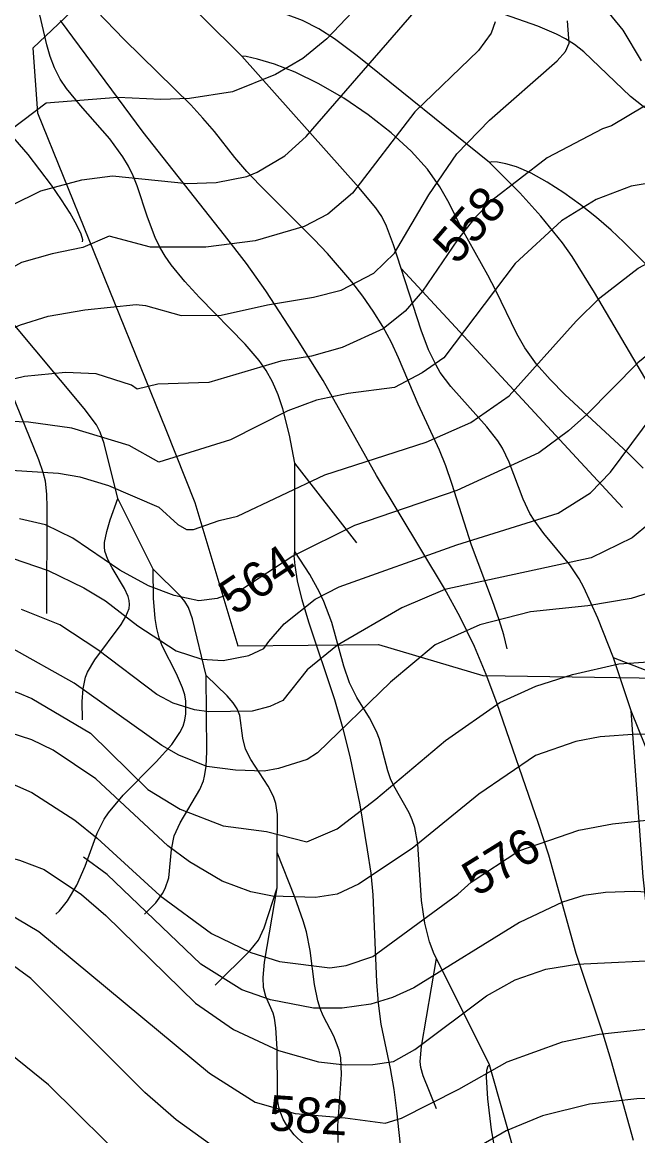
# Model space of a CAD drawing. Extents: x -709584 to -702006, y -1161789 to -1157496.
# Drawn here: x -709254 to -709080.2, y -1161487.1 to -1161172.4 of the extents above; entities that cross this region are included whole.
import ezdxf

# ---------------------------------------------------------------- set-up
doc = ezdxf.new("R2010")
doc.units = 0
for name, color, linetype in [('103_hranice KÚ', 7, 'Continuous'), ('120_vrstevnice hlavní', 7, 'Continuous'), ('121_vrstevnice hlavní_popis', 7, 'Continuous'), ('122_vrstevnice základní', 7, 'Continuous'), ('411_akumulovaný odtok', 7, 'Continuous')]:
    doc.layers.add(name, color=color, linetype=linetype)

msp = doc.modelspace()

# ---------------------------------------------------------------- linework, layer by layer
at = {"layer": '103_hranice KÚ'}
msp.add_lwpolyline([(-709234.65, -1161164.22), (-709251.02, -1161179.72), (-709249.63, -1161198), (-709213.45, -1161287.54), (-709205.25, -1161308.17), (-709193.08, -1161348.59), (-709153.37, -1161348.24), (-709123.88, -1161357.03), (-709060.82, -1161357.99), (-709012.33, -1161388.76), (-708982.87, -1161433.3), (-708962.39, -1161456.22), (-708937.82, -1161486.79), (-708920.55, -1161485.93), (-708896.6, -1161465.8)], dxfattribs=at)
at = {"layer": '120_vrstevnice hlavní'}
for points in [[(-709157.13, -1161165.64), (-709167.98, -1161177.06), (-709174.77, -1161182.7), (-709182.44, -1161187.19), (-709194.59, -1161192.1), (-709206.74, -1161193.98), (-709214.84, -1161194.27), (-709226.99, -1161193.7), (-709247.24, -1161195.29), (-709260.84, -1161205.56), (-709304.52, -1161234.92)], [(-709059.93, -1161213.66), (-709067.3, -1161216.26), (-709082.06, -1161218.72), (-709091.89, -1161222.48), (-709101.73, -1161228.55), (-709114.75, -1161240.56), (-709134.95, -1161267.22), (-709141, -1161271.45), (-709148.82, -1161275.61), (-709161.92, -1161277.32), (-709170.87, -1161279.18), (-709178.97, -1161282.22), (-709195.17, -1161290.46), (-709215.42, -1161296.68), (-709223.81, -1161292.05), (-709240.01, -1161287.14), (-709252.16, -1161285.4), (-709260.26, -1161285.11), (-709268.36, -1161285.69), (-709280.51, -1161287.86), (-709332.87, -1161304.06), (-709361.7, -1161310.62)], [(-709073.96, -1161332.7), (-709082.06, -1161335.3), (-709094.21, -1161337.33), (-709110.41, -1161339.06), (-709124.78, -1161342.73), (-709137.38, -1161348.36), (-709149.98, -1161358.88), (-709170.58, -1161378.84), (-709173.47, -1161380.72), (-709181.57, -1161383.32), (-709185.62, -1161384.05), (-709193.72, -1161383.76), (-709201.82, -1161382.75), (-709209.78, -1161379.56), (-709214.55, -1161376.81), (-709239.28, -1161359.17), (-709257.08, -1161349.19)], [(-709194.3, -1161457.09), (-709181.57, -1161463.02), (-709170.29, -1161466.21), (-709162.77, -1161467.07), (-709154.96, -1161466.93), (-709149.17, -1161466.06), (-709143.1, -1161462.73), (-709122.85, -1161447.55), (-709114.75, -1161443.06), (-709106.07, -1161440.03), (-709097.39, -1161438.58), (-709069.98, -1161437.27), (-709048.5, -1161438.87), (-709040.4, -1161438.87), (-709035.77, -1161438.14), (-709027.09, -1161435.25), (-709018.99, -1161430.91), (-709008, -1161423.25), (-708980.66, -1161401.26), (-708953.61, -1161382.78)], [(-709361.7, -1161421.07), (-709359.48, -1161419.92), (-709346.47, -1161415.58), (-709329.11, -1161410.95), (-709313.78, -1161405.6), (-709301.63, -1161402.85), (-709286.01, -1161402.85), (-709275.59, -1161403.57), (-709254.76, -1161409.22), (-709247.82, -1161411.82), (-709237.26, -1161418.91), (-709230.32, -1161424.84), (-709205, -1161449.57), (-709194.3, -1161457.09)]]:
    msp.add_lwpolyline(points, dxfattribs=at)
at = {"layer": '122_vrstevnice základní'}
for points in [[(-709103.32, -1161151.46), (-709084.37, -1161174.6), (-709079.16, -1161183.28)], [(-709301.34, -1161249.82), (-709282.24, -1161239.69), (-709256.93, -1161224.07), (-709248.69, -1161220.02), (-709237.12, -1161216.98), (-709228.44, -1161215.83), (-709207.32, -1161218), (-709199.22, -1161217.71), (-709190.54, -1161215.97), (-709187.65, -1161214.81), (-709179.84, -1161210.19), (-709173.76, -1161204.69), (-709136.44, -1161161.58)], [(-709085.53, -1161353.67), (-709067.3, -1161352.52), (-709054.29, -1161350.34), (-709040.98, -1161342.97), (-709033.17, -1161336.6), (-709017.55, -1161322.28), (-709002.36, -1161311.15), (-708979.56, -1161298.5), (-708953.32, -1161286.56), (-708942.76, -1161279.9), (-708935.96, -1161273.68), (-708930.9, -1161267.9), (-708926.42, -1161260.52), (-708906.75, -1161216.55), (-708905.3, -1161209.61), (-708905.73, -1161205.27), (-708908.05, -1161201.22), (-708911.9, -1161197.74), (-708913.69, -1161197.02), (-708935.96, -1161188.05), (-708958.82, -1161176.92), (-708979.36, -1161163.9)], [(-709296.13, -1161276.14), (-709254.47, -1161257.92), (-709246.66, -1161255.46), (-709236.25, -1161253.72), (-709221.78, -1161252.13), (-709219.18, -1161252.42), (-709209.05, -1161255.31), (-709197.77, -1161255.17), (-709184.75, -1161252.28), (-709171.74, -1161250.11), (-709163.93, -1161248.08), (-709154.67, -1161243.31), (-709148.88, -1161237.67), (-709139.19, -1161221.18), (-709131.23, -1161209.61), (-709121.98, -1161200.06), (-709102.89, -1161183.28), (-709100.57, -1161180.68), (-709099.56, -1161178.36), (-709099.99, -1161172)], [(-709120.39, -1161172.29), (-709121.54, -1161175.47), (-709125.16, -1161180.39), (-709143.1, -1161197.75), (-709160.74, -1161220.74), (-709167.69, -1161226.67)], [(-709078.3, -1161196.15), (-709087.55, -1161201.65), (-709090.16, -1161202.52), (-709105.78, -1161210.76), (-709121.4, -1161222.77), (-709126.17, -1161227.69), (-709131.09, -1161233.91), (-709140.93, -1161248.37), (-709145.84, -1161254.01), (-709152.06, -1161259.07), (-709163.64, -1161264.28), (-709172.31, -1161266.74), (-709180.99, -1161268.19), (-709201.24, -1161274.26), (-709215.71, -1161274.7), (-709221.49, -1161276.14), (-709223.08, -1161274.99), (-709233.07, -1161271.8), (-709241.74, -1161271.37), (-709253.32, -1161272.53), (-709261.99, -1161274.55)], [(-709257.08, -1161299), (-709243.77, -1161299.86), (-709237.69, -1161300.88), (-709229.59, -1161303.34), (-709215.42, -1161309.41), (-709210.07, -1161314.33), (-709207.61, -1161315.78), (-709205.58, -1161315.78), (-709198.35, -1161313.17), (-709193.14, -1161312.02), (-709168.55, -1161300.3), (-709139.91, -1161291.04), (-709127.33, -1161285.54), (-709116.48, -1161278.02), (-709097.53, -1161256.91), (-709090.88, -1161250.25), (-709080.03, -1161241.86), (-709068.46, -1161235.79), (-709055.44, -1161231.74), (-709047.63, -1161230.15), (-709039.96, -1161227.54), (-709037.36, -1161225.52), (-709034.9, -1161221.18)], [(-709167.69, -1161226.67), (-709174.34, -1161230.15), (-709188.23, -1161234.2), (-709202.11, -1161235.93), (-709217.73, -1161235.93), (-709229.45, -1161232.89), (-709236.83, -1161236.08), (-709245.5, -1161237.81), (-709254.18, -1161240.27), (-709281.09, -1161255.17), (-709299.17, -1161263.99), (-709321.88, -1161272.96), (-709336.92, -1161278.02), (-709361.7, -1161283.61)], [(-709067.59, -1161258.5), (-709080.18, -1161268.62), (-709094.5, -1161283.23), (-709099.7, -1161287.86), (-709108.09, -1161294.08), (-709131.23, -1161304.78), (-709160.16, -1161314.62), (-709177.52, -1161323.3), (-709191.99, -1161332.7), (-709198.93, -1161335.3), (-709204.14, -1161335.88), (-709211.08, -1161334.43), (-709218.31, -1161331.69), (-709226.41, -1161327.2), (-709239.72, -1161318.23), (-709247.38, -1161314.47), (-709254.76, -1161312.74)], [(-709256.79, -1161323.88), (-709246.66, -1161327.35), (-709236.54, -1161332.27), (-709230.46, -1161335.88), (-709221.35, -1161342.97), (-709210.5, -1161350.06), (-709203.27, -1161352.37), (-709197.19, -1161352.8), (-709189.96, -1161351.36), (-709185.75, -1161349.38), (-709184.32, -1161347.45), (-709179.98, -1161342.39), (-709171.3, -1161335.45), (-709164.5, -1161331.98), (-709131.23, -1161320.11), (-709102.6, -1161311.15), (-709093.48, -1161305.36), (-709087.84, -1161299.57), (-709075.84, -1161283.38), (-709069.62, -1161277.3), (-709061.23, -1161270.94)], [(-709071.79, -1161309.84), (-709081.77, -1161318.09), (-709093.34, -1161323.73), (-709134.68, -1161332.75), (-709146.78, -1161337.89), (-709164.93, -1161348.41), (-709173.47, -1161355.41), (-709180.41, -1161364.09), (-709184.03, -1161365.82), (-709189.09, -1161367.12), (-709201.24, -1161367.27), (-709205.29, -1161366.69), (-709211.37, -1161364.81), (-709216, -1161362.35), (-709232.63, -1161349.77), (-709243.33, -1161342.68), (-709254.18, -1161338.34)], [(-709361.7, -1161376.48), (-709307.7, -1161360.76), (-709292.08, -1161357.87), (-709284.27, -1161357.14), (-709265.46, -1161358.88), (-709255.34, -1161361.77), (-709251.29, -1161363.51), (-709234.66, -1161373.34), (-709218.46, -1161389.25), (-709209.34, -1161394.75), (-709197.19, -1161399.52), (-709185.04, -1161401.11), (-709173.62, -1161404.01), (-709165.08, -1161400.39), (-709154.09, -1161392), (-709134.42, -1161375.37), (-709119.08, -1161364.67), (-709108.96, -1161360.04), (-709098.55, -1161356.71), (-709085.53, -1161353.67)], [(-709057.76, -1161374.5), (-709080.32, -1161373.63), (-709090.73, -1161374.36), (-709097.68, -1161375.66), (-709108.99, -1161379.66), (-709125.02, -1161390.56), (-709143.82, -1161405.89), (-709159.01, -1161416.01), (-709165.08, -1161418.76), (-709171.16, -1161419.78), (-709183.31, -1161419.34), (-709189.38, -1161418.18), (-709197.48, -1161415.15), (-709206.74, -1161409.65), (-709212.82, -1161405.17), (-709233.21, -1161386.22), (-709245.21, -1161378.12), (-709251.29, -1161375.22), (-709257.37, -1161373.2)], [(-709259.39, -1161386.51), (-709251.29, -1161390.12), (-709239.14, -1161397.93), (-709232.78, -1161403), (-709215.13, -1161419.2), (-709200.52, -1161429.9), (-709189.38, -1161435.25), (-709181.28, -1161437.86), (-709167.11, -1161439.59), (-709162.48, -1161439.01), (-709154.96, -1161436.41), (-709130.95, -1161418.76), (-709127.19, -1161415.44), (-709113.76, -1161406.55), (-709096.81, -1161400.68), (-709087.26, -1161398.95), (-709077.72, -1161397.93)], [(-709176.94, -1161480.81), (-709162.77, -1161481.97), (-709151.49, -1161483.56), (-709146.86, -1161482.12), (-709130.66, -1161473.87), (-709117.06, -1161466.21), (-709101.44, -1161460.56), (-709091.02, -1161458.4), (-709078.01, -1161456.95), (-709040.11, -1161456.37), (-709034.61, -1161455.21), (-709023.62, -1161450.87), (-709016.82, -1161447.26), (-709010.17, -1161442.77), (-708971.84, -1161408.06), (-708959.83, -1161398.8), (-708949.47, -1161391.43)], [(-709060.94, -1161419.05), (-709081.19, -1161418.04), (-709089.29, -1161418.33), (-709095.36, -1161419.2), (-709101.44, -1161421.08), (-709113.59, -1161426.86), (-709143.39, -1161445.23), (-709149.46, -1161447.98), (-709155.54, -1161449.86), (-709163.64, -1161451.02), (-709171.74, -1161451.02), (-709183.89, -1161448.7), (-709191.99, -1161445.81), (-709203.56, -1161438.58), (-709230.03, -1161413.27), (-709236.68, -1161408.35)], [(-709361.7, -1161435.66), (-709355.43, -1161431.2), (-709335.47, -1161422.38), (-709325.35, -1161419.05), (-709308.86, -1161415.72), (-709301.05, -1161415), (-709289.77, -1161415.15), (-709275.59, -1161416.88), (-709261.42, -1161422.23), (-709249.27, -1161429.32), (-709201.1, -1161469.39), (-709188.23, -1161477.63), (-709176.94, -1161480.81)], [(-708985.58, -1161436.7), (-709004.38, -1161460.56), (-709010.02, -1161465.19), (-709015.38, -1161468.52), (-709024.49, -1161472.86), (-709029.7, -1161474.3), (-709038.37, -1161475.61), (-709080.46, -1161476.65), (-709093.82, -1161478.11), (-709107.04, -1161481.47), (-709117.35, -1161485.73), (-709138.9, -1161498.17), (-709148.59, -1161504.82), (-709156.4, -1161504.82), (-709179.84, -1161499.76), (-709192.85, -1161494.56), (-709198.06, -1161491.52), (-709210.5, -1161482.55), (-709219.32, -1161474.88), (-709251.58, -1161442.63), (-709258.52, -1161437.57)], [(-709062.09, -1161498.17), (-709085.53, -1161497.02), (-709091.89, -1161497.74), (-709101.44, -1161499.91), (-709114.17, -1161504.39), (-709141.36, -1161516.4), (-709151.34, -1161522.62), (-709153.8, -1161523.49), (-709164.21, -1161521.17), (-709182.44, -1161518.57), (-709195.46, -1161513.65), (-709205.87, -1161508.44), (-709216.14, -1161501.79), (-709222.36, -1161496.58), (-709246.52, -1161472.72), (-709257.37, -1161463.89)]]:
    msp.add_lwpolyline(points, dxfattribs=at)
at = {"layer": '411_akumulovaný odtok'}
for p, q in [((-709084.49, -1161309.5), (-709146.99, -1161242)), ((-709159.49, -1161319.5), (-709176.99, -1161297)), ((-709176.99, -1161322), (-709176.99, -1161297)), ((-709216.99, -1161327), (-709226.99, -1161307)), ((-709081.99, -1161367), (-709086.99, -1161352)), ((-709181.99, -1161417), (-709181.99, -1161407)), ((-709121.99, -1161467), (-709136.99, -1161437))]:
    msp.add_line(p, q, dxfattribs=at)
for points in [[(-709191.99, -1161182), (-709225.43, -1161148.69), (-709228.12, -1161145.8), (-709229.62, -1161143.83), (-709230.16, -1161142.76), (-709230.43, -1161141.47), (-709230.38, -1161140.14), (-709230.08, -1161138.74), (-709229.06, -1161135.95), (-709226.99, -1161132)], [(-709121.99, -1161212), (-709159.43, -1161181.87), (-709165.82, -1161177.13), (-709170.24, -1161174.28), (-709174.85, -1161171.94), (-709179.64, -1161170.1), (-709194.47, -1161165.5), (-709199.28, -1161163.82), (-709203.82, -1161161.77), (-709205.91, -1161160.5), (-709207.81, -1161159.01), (-709209.57, -1161157.33), (-709212.85, -1161153.5), (-709218.37, -1161145.58), (-709226.99, -1161132)], [(-709116.99, -1161349.5), (-709117.97, -1161345.55), (-709119.29, -1161341.25), (-709121.14, -1161335.89), (-709127.1, -1161320.16), (-709132.69, -1161302.72), (-709134.4, -1161297.72), (-709136.19, -1161293.29), (-709142.17, -1161280.3), (-709147.71, -1161267.2), (-709149.68, -1161262.89), (-709152.1, -1161258.43), (-709154.83, -1161254.09), (-709157.79, -1161249.86), (-709160.94, -1161245.73), (-709167.73, -1161237.79), (-709171.5, -1161233.82), (-709186.92, -1161218.47), (-709190.55, -1161214.58), (-709193.96, -1161210.59), (-709199.67, -1161203.28), (-709202.93, -1161199.48), (-709206.41, -1161195.78), (-709225.21, -1161177.32), (-709240.82, -1161161)], [(-709076.99, -1161197), (-709077.48, -1161196.87), (-709078.6, -1161196.19), (-709082.23, -1161193.38), (-709095.41, -1161180.8), (-709098.06, -1161178.67), (-709100.55, -1161177.08), (-709103.08, -1161175.76), (-709108.39, -1161173.49), (-709130.66, -1161165.63)], [(-709176.99, -1161297), (-709178.47, -1161289.09), (-709180.41, -1161281.62), (-709181.74, -1161277.74), (-709183.33, -1161274.03), (-709185.13, -1161270.79), (-709187.05, -1161268.02), (-709191.04, -1161263.41), (-709203.9, -1161250.15), (-709208.06, -1161245.66), (-709211.89, -1161240.99), (-709213.61, -1161238.55), (-709215.14, -1161236.01), (-709216.46, -1161233.26), (-709218.61, -1161227.49), (-709221.53, -1161218.67), (-709222.66, -1161215.81), (-709223.97, -1161213.05), (-709225.55, -1161210.4), (-709229.25, -1161205.4), (-709237.54, -1161195.92), (-709241.47, -1161191.12), (-709243.24, -1161188.49), (-709244.85, -1161185.32), (-709246.04, -1161182.13), (-709247.03, -1161178.75), (-709249.96, -1161166.29)], [(-709236.99, -1161234.5), (-709236.9, -1161233.87), (-709237.35, -1161232.32), (-709238.54, -1161229.71), (-709240.4, -1161226.4), (-709242.84, -1161222.57), (-709245.73, -1161218.41), (-709252.3, -1161209.8), (-709259, -1161202.02), (-709262.06, -1161198.88), (-709268.17, -1161193.28), (-709271.36, -1161190.7), (-709281.17, -1161183.3), (-709287.43, -1161178.18), (-709290.32, -1161175.43), (-709292.64, -1161172.88), (-709294.81, -1161170.22)], [(-709081.32, -1161488.43), (-709087.68, -1161465.81), (-709089.95, -1161458.35), (-709097.58, -1161435.56), (-709105.28, -1161407.75), (-709108.17, -1161398.81), (-709119.99, -1161364.77), (-709122.95, -1161356.72), (-709126.23, -1161348.81), (-709130.27, -1161340.53), (-709134.73, -1161332.42), (-709153.91, -1161300.49), (-709169, -1161273.61), (-709176.24, -1161262.05), (-709185.14, -1161248.35), (-709190.65, -1161240.61), (-709196.82, -1161232.59), (-709219.79, -1161203.49), (-709243.2, -1161171.92)], [(-709146.99, -1161242), (-709149.12, -1161235.31), (-709151.09, -1161230.06), (-709152.47, -1161227.29), (-709154.14, -1161224.84), (-709158.94, -1161219.1), (-709191.99, -1161182)], [(-709078.63, -1161298.43), (-709082.98, -1161294.12), (-709100.77, -1161277.61), (-709104.9, -1161273.38), (-709108.71, -1161268.99), (-709112.06, -1161264.37), (-709114.34, -1161260.46), (-709120.27, -1161248.19), (-709122.52, -1161243.88), (-709129.62, -1161231.05), (-709133.81, -1161222.9), (-709136.08, -1161218.93), (-709139.54, -1161213.93), (-709144.1, -1161208.82), (-709149.8, -1161203.62), (-709156.28, -1161198.54), (-709163.2, -1161193.85), (-709170.19, -1161189.77), (-709176.92, -1161186.51), (-709182.78, -1161184.25), (-709187.55, -1161182.8), (-709190.77, -1161182.08), (-709191.99, -1161182)], [(-709067.96, -1161250.7), (-709084.12, -1161234.51), (-709087.69, -1161231.17), (-709091.82, -1161227.6), (-709096.33, -1161224.02), (-709101.03, -1161220.61), (-709105.74, -1161217.57), (-709110.27, -1161215.08), (-709114.43, -1161213.29), (-709117.39, -1161212.39), (-709119.75, -1161211.94), (-709121.34, -1161211.83), (-709121.99, -1161212)], [(-709011.99, -1161374.5), (-709012, -1161372.72), (-709012.34, -1161370.8), (-709012.96, -1161368.37), (-709014.06, -1161365.16), (-709022.16, -1161346.39), (-709023.81, -1161343), (-709025.85, -1161339.54), (-709028.03, -1161336.43), (-709032.81, -1161330.36), (-709037.92, -1161324.42), (-709056.34, -1161303.76), (-709061.44, -1161297.73), (-709066.29, -1161291.51), (-709070.64, -1161285.18), (-709074.74, -1161278.66), (-709092.35, -1161248.74), (-709098.69, -1161238.6), (-709101.43, -1161234.75), (-709107.49, -1161227.19), (-709113.46, -1161220.58), (-709121.99, -1161212)], [(-709086.99, -1161352), (-709091.4, -1161340.85), (-709095.34, -1161332.18), (-709096.68, -1161329.72), (-709099.33, -1161325.77), (-709106.7, -1161316.84), (-709109.41, -1161313.15), (-709110.59, -1161311.21), (-709112.49, -1161307.21), (-709116.44, -1161296.77), (-709118.36, -1161292.79), (-709119.69, -1161290.69), (-709122.74, -1161286.73), (-709132.9, -1161275.37), (-709135.91, -1161271.34), (-709137.11, -1161269.31), (-709139.21, -1161264.95), (-709141.31, -1161259.44), (-709146.99, -1161242)], [(-709226.99, -1161307), (-709230.83, -1161291.42), (-709231.95, -1161288.24), (-709233, -1161286.22), (-709236.47, -1161281.52), (-709256.99, -1161257)], [(-709246.99, -1161339.5), (-709246.92, -1161309.49), (-709247.03, -1161305.76), (-709247.44, -1161302.09), (-709248.05, -1161299.64), (-709249.29, -1161296.04), (-709256.99, -1161277)], [(-709236.99, -1161369.5), (-709237.04, -1161364.37), (-709236.79, -1161360.82), (-709236.12, -1161357.46), (-709235.58, -1161356.06), (-709233.45, -1161352.58), (-709226.04, -1161342.56), (-709224.7, -1161340.33), (-709223.81, -1161338.09), (-709223.66, -1161336.97), (-709223.76, -1161335.83), (-709224.07, -1161334.69), (-709225.1, -1161332.41), (-709228.58, -1161326.62), (-709229.82, -1161324.27), (-709230.63, -1161321.86), (-709230.75, -1161320.68), (-709230.71, -1161319.4), (-709230.12, -1161316.34), (-709229.15, -1161313.04), (-709226.99, -1161307)], [(-709146.88, -1161492.27), (-709148.16, -1161480.05), (-709148.98, -1161474.05), (-709150.01, -1161468.08), (-709152.58, -1161455.51), (-709153.35, -1161449.61), (-709153.82, -1161443.59), (-709154.84, -1161419.01), (-709155.43, -1161412.9), (-709156.43, -1161406.28), (-709158.59, -1161393.55), (-709161.38, -1161379.9), (-709163.36, -1161372.04), (-709165.74, -1161363.86), (-709173.07, -1161341.98), (-709174.93, -1161335.67), (-709176.21, -1161330.23), (-709176.94, -1161325.93), (-709177.19, -1161323.1), (-709176.99, -1161322)], [(-709136.99, -1161437), (-709137.68, -1161435.74), (-709138.96, -1161432.3), (-709140.28, -1161427.04), (-709141.2, -1161420.64), (-709142.28, -1161404.63), (-709143.14, -1161399.98), (-709143.84, -1161397.78), (-709144.73, -1161395.79), (-709149.03, -1161388.15), (-709149.95, -1161386.18), (-709150.72, -1161384), (-709153.11, -1161374.99), (-709153.9, -1161372.82), (-709155.94, -1161368.93), (-709159.48, -1161363.23), (-709161.55, -1161359.04), (-709163.17, -1161354.37), (-709166.51, -1161342.03), (-709168.77, -1161336.1), (-709170.04, -1161333.43), (-709172.78, -1161328.49), (-709176.99, -1161322)], [(-709244.49, -1161424.5), (-709243.43, -1161423.52), (-709241.21, -1161420.69), (-709238.59, -1161416.29), (-709236.19, -1161410.92), (-709232.77, -1161401.6), (-709230.82, -1161397.62), (-709229.64, -1161395.83), (-709225.45, -1161390.83), (-709216.11, -1161381.37), (-709211.77, -1161376.55), (-709209.43, -1161373.14), (-709208.57, -1161371.34), (-709208.06, -1161369.63), (-709207.77, -1161367.87), (-709207.79, -1161364.26), (-709208.1, -1161362.46), (-709208.7, -1161360.46), (-709210.44, -1161356.53), (-709214.46, -1161348.66), (-709215.29, -1161346.33), (-709215.93, -1161343.7), (-709216.39, -1161340.88), (-709216.9, -1161335.19), (-709216.99, -1161327)], [(-709201.99, -1161357), (-709205.94, -1161340.98), (-709206.99, -1161337.77), (-709208.02, -1161336.1), (-709209.32, -1161334.59), (-709216.99, -1161327)], [(-709031.99, -1161407), (-709035.96, -1161403), (-709038.45, -1161399.97), (-709039.56, -1161398.34), (-709040.45, -1161396.7), (-709041.03, -1161395.25), (-709042.86, -1161387.24), (-709044.83, -1161382.91), (-709047.34, -1161378.75), (-709051.1, -1161373.39), (-709053.12, -1161370.91), (-709056.35, -1161367.5), (-709061.01, -1161363.38), (-709064.95, -1161360.91), (-709070.69, -1161358.32), (-709086.99, -1161352)], [(-709219.49, -1161424.5), (-709216.29, -1161421.21), (-709214.39, -1161418.62), (-709213.59, -1161417.18), (-709212.56, -1161414.18), (-709211.83, -1161406.15), (-709211.07, -1161402.29), (-709209.42, -1161398.63), (-709203.85, -1161389.22), (-709202.83, -1161386.75), (-709202.48, -1161385.43), (-709202.07, -1161382.69), (-709201.85, -1161378.47), (-709201.99, -1161357)], [(-709181.99, -1161407), (-709181.93, -1161396.31), (-709182.34, -1161393.18), (-709182.99, -1161391.18), (-709184.55, -1161388.27), (-709189.4, -1161380.72), (-709190.9, -1161377.79), (-709191.72, -1161374.69), (-709192.55, -1161368.34), (-709193.28, -1161366.44), (-709194.41, -1161364.71), (-709196.1, -1161362.76), (-709201.99, -1161357)], [(-709056.99, -1161492), (-709056.76, -1161479.69), (-709056.88, -1161473.11), (-709057.37, -1161467.18), (-709057.82, -1161464.76), (-709058.46, -1161462.46), (-709059.35, -1161460.15), (-709061.64, -1161455.69), (-709071.2, -1161440.56), (-709073.69, -1161436.14), (-709075.71, -1161431.57), (-709077.01, -1161426.68), (-709077.82, -1161421.62), (-709078.6, -1161413.88), (-709081.99, -1161367)], [(-709028.1, -1161487.21), (-709032.86, -1161476.77), (-709035.04, -1161471.46), (-709039.96, -1161457.94), (-709042.16, -1161452.69), (-709044.59, -1161447.49), (-709049.88, -1161437.18), (-709058.28, -1161421.58), (-709064.61, -1161408.57), (-709067.85, -1161401.35), (-709073.92, -1161387.09), (-709081.99, -1161367)], [(-709164.74, -1161488.99), (-709164.87, -1161484.31), (-709163.84, -1161469.76), (-709164.05, -1161465.09), (-709164.49, -1161462.86), (-709166.02, -1161458.92), (-709168.96, -1161453.16), (-709169.81, -1161451.16), (-709170.51, -1161448.95), (-709171.44, -1161444.33), (-709172.67, -1161434.7), (-709173.74, -1161429.47), (-709174.66, -1161426.33), (-709176.97, -1161419.64), (-709181.99, -1161407)], [(-709199.49, -1161444.5), (-709189.72, -1161434.81), (-709187.24, -1161431.85), (-709185.69, -1161428.28), (-709181.99, -1161417)], [(-709174.49, -1161489.5), (-709177.17, -1161486.82), (-709179.34, -1161484.01), (-709180.28, -1161482.39), (-709180.99, -1161480.7), (-709181.48, -1161479.02), (-709181.76, -1161477.42), (-709181.93, -1161474.48), (-709182, -1161462.5), (-709182.32, -1161456.62), (-709182.78, -1161453.82), (-709183.15, -1161452.48), (-709185.19, -1161447.75), (-709185.85, -1161445.21), (-709185.97, -1161442.4), (-709185.59, -1161438.02), (-709181.99, -1161417)], [(-709136.99, -1161479.5), (-709140.79, -1161470.14), (-709141.44, -1161467.76), (-709141.59, -1161466.12), (-709141.18, -1161461.87), (-709136.99, -1161437)], [(-709120.65, -1161490.07), (-709121.46, -1161485.39), (-709122.47, -1161476.64), (-709122.86, -1161470.42), (-709122.75, -1161468.51), (-709122.41, -1161467.34), (-709121.99, -1161467)], [(-709096.99, -1161517), (-709108.13, -1161506), (-709110.3, -1161503.52), (-709112.03, -1161500.75), (-709112.88, -1161498.7), (-709113.93, -1161495.48), (-709121.99, -1161467)]]:
    msp.add_lwpolyline(points, dxfattribs=at)

# ---------------------------------------------------------------- texts
at = {"layer": '121_vrstevnice hlavní_popis'}
for s, rotation, p in [('558', 49.2818, (-709131.24, -1161241.24)), ('564', 33.9397, (-709194.01, -1161340.26)), ('576', 31.8743, (-709125.62, -1161419.69)), ('582', 356.0611, (-709184.57, -1161485.48))]:
    msp.add_text(s, height=10, rotation=rotation, dxfattribs=at).set_placement(p)

doc.saveas('drawing.dxf')
